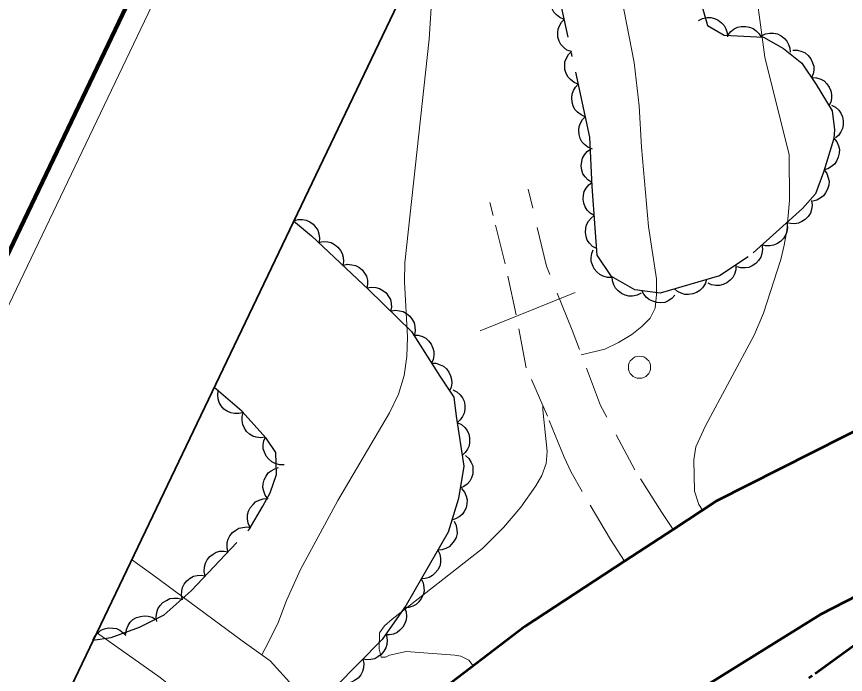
# Model space of a CAD drawing. Extents: x 355726 to 357533, y 5103782 to 5105258.
# Drawn here: x 355859.41 to 355896.86, y 5104724.05 to 5104753.79 of the extents above; entities that cross this region are included whole.
import ezdxf

# ---------------------------------------------------------------- set-up
doc = ezdxf.new("R2010")
doc.units = 0
doc.header["$LTSCALE"] = 0.6
for name, pattern in [('DASH_DOUBLE_DOT', [9.2, 5, -1.2, 0.3, -1.2, 0.3, -1.2]), ('DOT_DASHED', [7.7, 5, -1.2, 0.3, -1.2]), ('LONG_DASHED', [7.5, 6, -1.5]), ('MEDIUM_DASHED', [4.5, 3, -1.5])]:
    doc.linetypes.add(name, pattern=pattern)
for name, color, linetype, lineweight in [('19', 7, 'Continuous', 13), ('2', 7, 'LONG_DASHED', 13), ('21', 7, 'LONG_DASHED', 35), ('36', 7, 'Continuous', 13), ('37', 7, 'Continuous', 13), ('4', 7, 'DASH_DOUBLE_DOT', 53), ('44', 7, 'Continuous', 25), ('60', 7, 'Continuous', 13)]:
    doc.layers.add(name, color=color, linetype=linetype, lineweight=lineweight)

msp = doc.modelspace()

# ---------------------------------------------------------------- linework, layer by layer
at = {"layer": '19', "linetype": 'MEDIUM_DASHED'}
for points in [[(355889.08, 5104730.6), (355888.57, 5104731.38), (355887.35, 5104733.3), (355885.8, 5104736.21), (355884.51, 5104739.62), (355883.35, 5104742.5), (355882.53, 5104745.99)], [(355886.88, 5104729.17), (355886.25, 5104730.15), (355884.97, 5104732.32), (355884.47, 5104733.19), (355884.16, 5104733.87), (355883.4, 5104735.73), (355882.44, 5104737.91), (355881.99, 5104740.3), (355881.49, 5104742.61), (355880.95, 5104744.8), (355880.79, 5104745.38)]]:
    msp.add_lwpolyline(points, dxfattribs=at)
at = {"layer": '19'}
for points in [[(355864.6, 5104729.25), (355865.57, 5104728.55), (355869.6, 5104725.58), (355870.87, 5104724.67), (355872.33, 5104723.06), (355873.52, 5104722), (355874.98, 5104720.38)], [(355871.93, 5104717.76), (355871.08, 5104719.42), (355869.83, 5104720.72), (355865.9, 5104723.92), (355863.02, 5104725.95)]]:
    msp.add_lwpolyline(points, dxfattribs=at)
at = {"layer": '2', "linetype": 'Continuous'}
for points in [[(355878.39, 5104758.01), (355878.06, 5104752.76), (355876.96, 5104742.66), (355876.94, 5104741.79), (355877.08, 5104739.3), (355877.05, 5104738.43), (355876.93, 5104737.57), (355876.67, 5104736.72), (355876.26, 5104735.88), (355873.93, 5104731.91), (355872.24, 5104728.79), (355871.6, 5104727.4), (355871.22, 5104726.36), (355870.65, 5104725.23), (355870.49, 5104724.94)], [(355892.66, 5104756.13), (355893.23, 5104751.95), (355894.32, 5104747.54), (355894.34, 5104745.48), (355894.22, 5104744.12), (355894.1, 5104743.46), (355893.94, 5104742.8), (355893.17, 5104740.38), (355892.74, 5104739.38), (355890.54, 5104735.29), (355890.11, 5104734.34), (355890.02, 5104733.76), (355890.05, 5104732.33), (355890.24, 5104731.74), (355890.41, 5104731.48)], [(355886.53, 5104755.75), (355887.32, 5104751.71), (355887.54, 5104749.75), (355887.65, 5104747.88), (355887.97, 5104744.3), (355888.32, 5104741.94), (355888.33, 5104741.23), (355888.27, 5104740.61), (355888.04, 5104740.16), (355887.67, 5104739.78), (355887.21, 5104739.42), (355886.61, 5104739.05), (355886, 5104738.75), (355884.93, 5104738.5)], [(355883.19, 5104736.21), (355883.19, 5104736.01), (355883.38, 5104734.13), (355883.34, 5104733.59), (355883.15, 5104733.05), (355882.87, 5104732.58), (355882.19, 5104731.62), (355881.42, 5104730.69), (355880.47, 5104729.74), (355876.38, 5104726.55), (355876.04, 5104726.25), (355875.81, 5104725.93), (355875.79, 5104725.19), (355875.88, 5104724.84), (355876.08, 5104724.84), (355876.26, 5104724.93), (355877.01, 5104725.09), (355879.21, 5104724.92), (355879.48, 5104724.88), (355879.85, 5104724.7), (355880.05, 5104724.44)]]:
    msp.add_lwpolyline(points, dxfattribs=at)
at = {"layer": '21', "linetype": 'Continuous', "lineweight": 53}
for points in [[(355909.86, 5104740.86), (355905.16, 5104738.78), (355901.16, 5104737.01), (355891.03, 5104731.88), (355889.08, 5104730.6), (355886.88, 5104729.17), (355882.37, 5104726.22), (355878.23, 5104723.05), (355874.1, 5104719.59), (355870.43, 5104716.13), (355866.97, 5104713.07), (355863.74, 5104709.72), (355860.55, 5104706.38), (355857.96, 5104703.53), (355854.88, 5104700.15), (355851.76, 5104696.45), (355847.96, 5104692.51), (355846.11, 5104690.55)], [(355903.04, 5104730.51), (355895.74, 5104726.76), (355889.22, 5104722.71), (355885.02, 5104719.76), (355881.78, 5104717.58), (355878.66, 5104715), (355875.6, 5104712.28), (355872.5, 5104709.45), (355868.93, 5104706.07), (355865.32, 5104702.43), (355861.73, 5104698.12), (355856.34, 5104692.11), (355851.43, 5104686.76), (355847.7, 5104682.46), (355841.92, 5104676.38), (355836.26, 5104669.98)]]:
    msp.add_lwpolyline(points, dxfattribs=at)
at = {"layer": '36'}
msp.add_circle((355887.559, 5104737.94), 0.5, dxfattribs=at)
at = {"layer": '37'}
msp.add_line((355880.36, 5104739.58), (355884.65, 5104741.32), dxfattribs=at)
msp.add_line((355880.36, 5104739.58), (355884.65, 5104741.32), dxfattribs=at)
at = {"layer": '4'}
msp.add_lwpolyline([(355888.44, 5104719.59), (355892.11, 5104721.86), (355895.5, 5104724.09), (355898.47, 5104726.26), (355903.07, 5104728.26), (355905.89, 5104729.55), (355910.44, 5104730.32), (355914.65, 5104731.18)], dxfattribs=at)
at = {"layer": '44'}
for points in [[(355884.16, 5104753.66), (355883.96, 5104753.74), (355883.81, 5104753.87), (355883.69, 5104753.99), (355883.61, 5104754.14), (355883.56, 5104754.32), (355883.55, 5104754.51), (355883.56, 5104754.67), (355883.62, 5104754.84), (355883.72, 5104755), (355883.84, 5104755.13)], [(355884.48, 5104752.2), (355884.28, 5104752.27), (355884.12, 5104752.4), (355884.01, 5104752.52), (355883.93, 5104752.68), (355883.87, 5104752.85), (355883.87, 5104753.05), (355883.88, 5104753.21), (355883.94, 5104753.37), (355884.03, 5104753.53), (355884.16, 5104753.66)], [(355890.23, 5104753.61), (355890.41, 5104753.7), (355890.61, 5104753.74), (355890.78, 5104753.74), (355890.95, 5104753.7), (355891.12, 5104753.62), (355891.27, 5104753.5), (355891.38, 5104753.38), (355891.46, 5104753.23), (355891.52, 5104753.05), (355891.53, 5104752.87)], [(355891.55, 5104752.94), (355891.68, 5104753.11), (355891.84, 5104753.23), (355891.99, 5104753.3), (355892.16, 5104753.34), (355892.35, 5104753.34), (355892.53, 5104753.3), (355892.69, 5104753.25), (355892.83, 5104753.14), (355892.96, 5104753.01), (355893.05, 5104752.86)], [(355893.07, 5104752.91), (355893.25, 5104753), (355893.45, 5104753.04), (355893.62, 5104753.04), (355893.79, 5104753), (355893.96, 5104752.92), (355894.11, 5104752.8), (355894.22, 5104752.68), (355894.3, 5104752.53), (355894.36, 5104752.35), (355894.37, 5104752.17)], [(355884.79, 5104750.73), (355884.6, 5104750.81), (355884.44, 5104750.94), (355884.33, 5104751.05), (355884.25, 5104751.21), (355884.19, 5104751.39), (355884.18, 5104751.58), (355884.19, 5104751.74), (355884.26, 5104751.91), (355884.35, 5104752.07), (355884.48, 5104752.2)], [(355894.49, 5104752.27), (355894.7, 5104752.27), (355894.9, 5104752.21), (355895.05, 5104752.14), (355895.18, 5104752.02), (355895.3, 5104751.88), (355895.38, 5104751.7), (355895.43, 5104751.55), (355895.43, 5104751.37), (355895.4, 5104751.19), (355895.33, 5104751.02)], [(355895.35, 5104751.03), (355895.56, 5104751.02), (355895.75, 5104750.95), (355895.9, 5104750.88), (355896.02, 5104750.75), (355896.13, 5104750.6), (355896.2, 5104750.43), (355896.24, 5104750.27), (355896.24, 5104750.09), (355896.2, 5104749.91), (355896.12, 5104749.75)], [(355885.11, 5104749.26), (355884.92, 5104749.34), (355884.76, 5104749.47), (355884.64, 5104749.59), (355884.56, 5104749.75), (355884.51, 5104749.92), (355884.5, 5104750.11), (355884.51, 5104750.28), (355884.57, 5104750.44), (355884.67, 5104750.6), (355884.79, 5104750.73)], [(355896.23, 5104749.78), (355896.41, 5104749.69), (355896.56, 5104749.55), (355896.66, 5104749.42), (355896.73, 5104749.26), (355896.77, 5104749.08), (355896.76, 5104748.89), (355896.74, 5104748.72), (355896.66, 5104748.57), (355896.55, 5104748.41), (355896.42, 5104748.3)], [(355885.43, 5104747.8), (355885.23, 5104747.88), (355885.07, 5104748), (355884.96, 5104748.12), (355884.88, 5104748.28), (355884.83, 5104748.46), (355884.82, 5104748.65), (355884.83, 5104748.81), (355884.89, 5104748.97), (355884.99, 5104749.13), (355885.11, 5104749.26)], [(355896.34, 5104748.29), (355896.47, 5104748.13), (355896.55, 5104747.94), (355896.59, 5104747.78), (355896.58, 5104747.61), (355896.54, 5104747.43), (355896.46, 5104747.25), (355896.37, 5104747.12), (355896.23, 5104747.01), (355896.07, 5104746.91), (355895.9, 5104746.86)], [(355885.41, 5104746.29), (355885.23, 5104746.4), (355885.1, 5104746.55), (355885, 5104746.68), (355884.95, 5104746.85), (355884.93, 5104747.04), (355884.95, 5104747.23), (355884.98, 5104747.38), (355885.07, 5104747.54), (355885.19, 5104747.68), (355885.34, 5104747.79)], [(355895.91, 5104746.86), (355896.03, 5104746.69), (355896.09, 5104746.5), (355896.13, 5104746.34), (355896.11, 5104746.16), (355896.06, 5104745.98), (355895.97, 5104745.82), (355895.87, 5104745.68), (355895.73, 5104745.58), (355895.57, 5104745.49), (355895.39, 5104745.45)], [(355885.51, 5104744.79), (355885.33, 5104744.9), (355885.19, 5104745.04), (355885.1, 5104745.18), (355885.04, 5104745.35), (355885.01, 5104745.53), (355885.03, 5104745.72), (355885.06, 5104745.88), (355885.15, 5104746.03), (355885.27, 5104746.18), (355885.41, 5104746.29)], [(355895.33, 5104745.47), (355895.36, 5104745.26), (355895.33, 5104745.06), (355895.28, 5104744.9), (355895.18, 5104744.75), (355895.05, 5104744.62), (355894.89, 5104744.52), (355894.75, 5104744.45), (355894.57, 5104744.42), (355894.39, 5104744.43), (355894.21, 5104744.47)], [(355871.93, 5104744.56), (355872.13, 5104744.62), (355872.33, 5104744.61), (355872.5, 5104744.59), (355872.66, 5104744.51), (355872.81, 5104744.41), (355872.93, 5104744.26), (355873.02, 5104744.13), (355873.07, 5104743.96), (355873.1, 5104743.77), (355873.08, 5104743.6)], [(355885.62, 5104743.3), (355885.44, 5104743.4), (355885.3, 5104743.55), (355885.2, 5104743.68), (355885.15, 5104743.85), (355885.12, 5104744.03), (355885.13, 5104744.22), (355885.17, 5104744.38), (355885.25, 5104744.54), (355885.37, 5104744.68), (355885.51, 5104744.79)], [(355894.21, 5104744.47), (355894.24, 5104744.26), (355894.21, 5104744.06), (355894.16, 5104743.9), (355894.06, 5104743.76), (355893.93, 5104743.62), (355893.77, 5104743.52), (355893.62, 5104743.45), (355893.45, 5104743.42), (355893.26, 5104743.43), (355893.09, 5104743.47)], [(355873.06, 5104743.58), (355873.26, 5104743.62), (355873.47, 5104743.6), (355873.63, 5104743.57), (355873.78, 5104743.49), (355873.93, 5104743.37), (355874.04, 5104743.22), (355874.13, 5104743.08), (355874.17, 5104742.91), (355874.18, 5104742.72), (355874.15, 5104742.54)], [(355893.09, 5104743.47), (355893.12, 5104743.27), (355893.09, 5104743.06), (355893.04, 5104742.91), (355892.94, 5104742.76), (355892.81, 5104742.63), (355892.65, 5104742.52), (355892.5, 5104742.45), (355892.33, 5104742.43), (355892.14, 5104742.43), (355891.97, 5104742.47)], [(355886.31, 5104742), (355886.11, 5104742), (355885.91, 5104742.06), (355885.76, 5104742.13), (355885.63, 5104742.25), (355885.51, 5104742.39), (355885.43, 5104742.56), (355885.38, 5104742.72), (355885.38, 5104742.89), (355885.41, 5104743.08), (355885.47, 5104743.25)], [(355874.15, 5104742.54), (355874.35, 5104742.59), (355874.56, 5104742.57), (355874.72, 5104742.54), (355874.87, 5104742.46), (355875.02, 5104742.34), (355875.13, 5104742.19), (355875.22, 5104742.05), (355875.26, 5104741.88), (355875.27, 5104741.69), (355875.24, 5104741.51)], [(355891.91, 5104742.55), (355891.91, 5104742.34), (355891.85, 5104742.15), (355891.78, 5104742), (355891.66, 5104741.87), (355891.51, 5104741.75), (355891.34, 5104741.68), (355891.18, 5104741.63), (355891.01, 5104741.63), (355890.82, 5104741.66), (355890.66, 5104741.73)], [(355887.63, 5104741.28), (355887.45, 5104741.19), (355887.25, 5104741.15), (355887.08, 5104741.15), (355886.91, 5104741.19), (355886.74, 5104741.27), (355886.59, 5104741.39), (355886.48, 5104741.51), (355886.4, 5104741.66), (355886.34, 5104741.84), (355886.33, 5104742.02)], [(355890.58, 5104741.9), (355890.52, 5104741.7), (355890.4, 5104741.53), (355890.29, 5104741.41), (355890.14, 5104741.32), (355889.97, 5104741.25), (355889.78, 5104741.23), (355889.61, 5104741.23), (355889.44, 5104741.28), (355889.28, 5104741.36), (355889.14, 5104741.48)], [(355875.24, 5104741.52), (355875.45, 5104741.56), (355875.65, 5104741.54), (355875.81, 5104741.5), (355875.96, 5104741.41), (355876.11, 5104741.3), (355876.22, 5104741.14), (355876.3, 5104741), (355876.34, 5104740.83), (355876.35, 5104740.64), (355876.31, 5104740.47)], [(355889.16, 5104741.2), (355889.02, 5104741.05), (355888.85, 5104740.94), (355888.7, 5104740.87), (355888.52, 5104740.85), (355888.34, 5104740.86), (355888.16, 5104740.92), (355888.01, 5104740.98), (355887.87, 5104741.09), (355887.75, 5104741.24), (355887.67, 5104741.4)], [(355876.31, 5104740.47), (355876.52, 5104740.51), (355876.72, 5104740.49), (355876.88, 5104740.45), (355877.03, 5104740.37), (355877.18, 5104740.25), (355877.29, 5104740.09), (355877.37, 5104739.95), (355877.41, 5104739.78), (355877.42, 5104739.59), (355877.39, 5104739.42)], [(355877.35, 5104739.39), (355877.56, 5104739.38), (355877.75, 5104739.32), (355877.9, 5104739.25), (355878.03, 5104739.13), (355878.14, 5104738.98), (355878.22, 5104738.8), (355878.27, 5104738.65), (355878.26, 5104738.47), (355878.23, 5104738.29), (355878.16, 5104738.12)], [(355878.15, 5104738.12), (355878.35, 5104738.12), (355878.55, 5104738.05), (355878.7, 5104737.99), (355878.83, 5104737.87), (355878.95, 5104737.72), (355879.02, 5104737.55), (355879.07, 5104737.39), (355879.08, 5104737.22), (355879.05, 5104737.04), (355878.98, 5104736.87)], [(355869.66, 5104735.89), (355869.45, 5104735.84), (355869.25, 5104735.84), (355869.09, 5104735.87), (355868.93, 5104735.95), (355868.78, 5104736.05), (355868.66, 5104736.2), (355868.57, 5104736.34), (355868.52, 5104736.51), (355868.5, 5104736.69), (355868.52, 5104736.87)], [(355879.13, 5104736.92), (355879.31, 5104736.83), (355879.46, 5104736.69), (355879.56, 5104736.56), (355879.63, 5104736.4), (355879.67, 5104736.22), (355879.66, 5104736.03), (355879.64, 5104735.86), (355879.56, 5104735.71), (355879.45, 5104735.56), (355879.32, 5104735.44)], [(355870.65, 5104734.77), (355870.45, 5104734.74), (355870.24, 5104734.77), (355870.09, 5104734.82), (355869.94, 5104734.92), (355869.8, 5104735.04), (355869.7, 5104735.21), (355869.63, 5104735.35), (355869.6, 5104735.53), (355869.6, 5104735.71), (355869.65, 5104735.89)], [(355879.32, 5104735.44), (355879.51, 5104735.35), (355879.66, 5104735.21), (355879.77, 5104735.08), (355879.84, 5104734.92), (355879.88, 5104734.74), (355879.88, 5104734.55), (355879.86, 5104734.39), (355879.78, 5104734.23), (355879.68, 5104734.08), (355879.55, 5104733.95)], [(355871.5, 5104733.53), (355871.29, 5104733.53), (355871.09, 5104733.59), (355870.94, 5104733.66), (355870.81, 5104733.78), (355870.69, 5104733.92), (355870.62, 5104734.1), (355870.56, 5104734.25), (355870.56, 5104734.43), (355870.59, 5104734.61), (355870.66, 5104734.78)], [(355879.7, 5104733.95), (355879.85, 5104733.81), (355879.95, 5104733.63), (355880.02, 5104733.48), (355880.03, 5104733.3), (355880.02, 5104733.12), (355879.96, 5104732.94), (355879.89, 5104732.79), (355879.77, 5104732.66), (355879.62, 5104732.55), (355879.46, 5104732.47)], [(355870.78, 5104731.98), (355870.65, 5104732.15), (355870.58, 5104732.34), (355870.54, 5104732.5), (355870.55, 5104732.67), (355870.6, 5104732.85), (355870.69, 5104733.02), (355870.78, 5104733.16), (355870.92, 5104733.26), (355871.08, 5104733.35), (355871.25, 5104733.4)], [(355879.52, 5104732.46), (355879.65, 5104732.29), (355879.73, 5104732.11), (355879.77, 5104731.94), (355879.76, 5104731.77), (355879.72, 5104731.59), (355879.63, 5104731.42), (355879.55, 5104731.28), (355879.41, 5104731.17), (355879.25, 5104731.08), (355879.08, 5104731.02)], [(355869.97, 5104730.7), (355869.88, 5104730.89), (355869.85, 5104731.09), (355869.85, 5104731.26), (355869.89, 5104731.43), (355869.97, 5104731.59), (355870.1, 5104731.74), (355870.21, 5104731.85), (355870.37, 5104731.93), (355870.55, 5104731.99), (355870.73, 5104732)], [(355868.96, 5104729.6), (355868.92, 5104729.8), (355868.93, 5104730.01), (355868.97, 5104730.17), (355869.05, 5104730.32), (355869.17, 5104730.47), (355869.32, 5104730.58), (355869.46, 5104730.66), (355869.63, 5104730.7), (355869.82, 5104730.72), (355869.99, 5104730.69)], [(355879.19, 5104730.98), (355879.28, 5104730.79), (355879.31, 5104730.59), (355879.32, 5104730.42), (355879.27, 5104730.25), (355879.19, 5104730.09), (355879.07, 5104729.94), (355878.96, 5104729.82), (355878.8, 5104729.74), (355878.62, 5104729.69), (355878.44, 5104729.67)], [(355867.93, 5104728.51), (355867.89, 5104728.71), (355867.9, 5104728.92), (355867.94, 5104729.08), (355868.02, 5104729.23), (355868.14, 5104729.38), (355868.29, 5104729.49), (355868.43, 5104729.58), (355868.6, 5104729.62), (355868.79, 5104729.63), (355868.96, 5104729.6)], [(355878.44, 5104729.67), (355878.53, 5104729.49), (355878.57, 5104729.29), (355878.57, 5104729.12), (355878.53, 5104728.95), (355878.45, 5104728.78), (355878.33, 5104728.64), (355878.21, 5104728.52), (355878.05, 5104728.44), (355877.88, 5104728.39), (355877.7, 5104728.37)], [(355866.9, 5104727.42), (355866.86, 5104727.62), (355866.87, 5104727.83), (355866.91, 5104727.99), (355866.99, 5104728.14), (355867.11, 5104728.29), (355867.26, 5104728.4), (355867.4, 5104728.49), (355867.57, 5104728.53), (355867.75, 5104728.54), (355867.93, 5104728.51)], [(355877.7, 5104728.37), (355877.79, 5104728.19), (355877.82, 5104727.98), (355877.83, 5104727.82), (355877.78, 5104727.65), (355877.7, 5104727.48), (355877.58, 5104727.33), (355877.47, 5104727.22), (355877.31, 5104727.14), (355877.13, 5104727.08), (355876.95, 5104727.07)], [(355865.75, 5104726.45), (355865.72, 5104726.66), (355865.75, 5104726.86), (355865.8, 5104727.02), (355865.9, 5104727.17), (355866.02, 5104727.3), (355866.19, 5104727.4), (355866.33, 5104727.48), (355866.51, 5104727.5), (355866.69, 5104727.5), (355866.87, 5104727.45)], [(355876.94, 5104727.08), (355877.02, 5104726.88), (355877.03, 5104726.68), (355877.02, 5104726.52), (355876.96, 5104726.35), (355876.87, 5104726.19), (355876.73, 5104726.05), (355876.61, 5104725.95), (355876.44, 5104725.88), (355876.26, 5104725.85), (355876.08, 5104725.85)], [(355864.34, 5104725.88), (355864.37, 5104726.09), (355864.45, 5104726.27), (355864.54, 5104726.41), (355864.67, 5104726.53), (355864.83, 5104726.63), (355865.01, 5104726.68), (355865.17, 5104726.71), (355865.35, 5104726.69), (355865.53, 5104726.64), (355865.68, 5104726.55)], [(355862.86, 5104725.61), (355862.95, 5104725.8), (355863.09, 5104725.94), (355863.22, 5104726.05), (355863.38, 5104726.12), (355863.56, 5104726.16), (355863.76, 5104726.15), (355863.92, 5104726.13), (355864.08, 5104726.05), (355864.23, 5104725.94), (355864.35, 5104725.81)], [(355876.12, 5104725.82), (355876.16, 5104725.61), (355876.14, 5104725.41), (355876.1, 5104725.25), (355876.01, 5104725.1), (355875.89, 5104724.96), (355875.74, 5104724.85), (355875.6, 5104724.76), (355875.42, 5104724.73), (355875.24, 5104724.72), (355875.06, 5104724.75)], [(355875.06, 5104724.75), (355875.1, 5104724.55), (355875.08, 5104724.35), (355875.04, 5104724.19), (355874.96, 5104724.03), (355874.84, 5104723.89), (355874.68, 5104723.78), (355874.54, 5104723.7), (355874.37, 5104723.66), (355874.18, 5104723.66), (355874, 5104723.69)]]:
    msp.add_lwpolyline(points, dxfattribs=at)
at = {"layer": '44', "linetype": 'DOT_DASHED'}
for points in [[(355890.24, 5104754.79), (355890.63, 5104753.38), (355891.39, 5104752.95), (355893.17, 5104752.85), (355894.07, 5104752.34), (355894.89, 5104751.68), (355895.54, 5104750.72), (355896.26, 5104749.52), (355896.37, 5104748.66), (355896.34, 5104748.28), (355895.87, 5104746.76), (355895.51, 5104745.77), (355894.93, 5104745.11), (355892.47, 5104742.92), (355891.18, 5104742.07), (355888.5, 5104741.29), (355887.35, 5104741.44), (355886.29, 5104742.04), (355885.64, 5104743), (355885.55, 5104744.24), (355885.42, 5104746.1), (355885.31, 5104748.34), (355883.94, 5104754.67)], [(355871.93, 5104744.56), (355872.74, 5104743.88), (355874.29, 5104742.41), (355875.33, 5104741.43), (355877.25, 5104739.55), (355878.53, 5104737.54), (355879.17, 5104736.58), (355879.28, 5104735.73), (355879.62, 5104733.46), (355879.38, 5104732), (355878.91, 5104730.49), (355878.05, 5104728.99), (355877.02, 5104727.19), (355875.93, 5104725.63), (355873.54, 5104723.22), (355871.41, 5104721.25), (355869.7, 5104719.64), (355868.71, 5104718.62), (355867.4, 5104717.38), (355865.78, 5104716.01), (355864.75, 5104715.61), (355863.61, 5104716.06), (355861.19, 5104718.52), (355860.04, 5104719.73)], [(355862.86, 5104725.61), (355863.69, 5104725.72), (355864.96, 5104726.19), (355866.08, 5104726.75), (355867.3, 5104727.84), (355869.92, 5104730.61), (355870.53, 5104731.66), (355870.87, 5104732.26), (355871.15, 5104733.09), (355871.12, 5104734.09), (355870.69, 5104734.73), (355869.59, 5104735.95), (355868.33, 5104737.03)]]:
    msp.add_lwpolyline(points, dxfattribs=at)
at = {"layer": '60', "lineweight": 158}
msp.add_lwpolyline([(355725.74, 5104464.62), (357152.72, 5103781.6), (357532.66, 5104575.38), (356105.68, 5105258.4)], close=True, dxfattribs=at)
at = {"layer": '60'}
msp.add_lwpolyline([(355727.1, 5104465.08), (357152.24, 5103782.93), (357531.32, 5104574.91), (356106.18, 5105257.06)], close=True, dxfattribs=at)
at = {"layer": '60', "lineweight": 35}
msp.add_lwpolyline([(355740.43, 5104469.78), (356913.03, 5103908.53), (357283.46, 5104682.46), (356110.86, 5105243.71)], close=True, dxfattribs=at)

doc.saveas('drawing.dxf')
